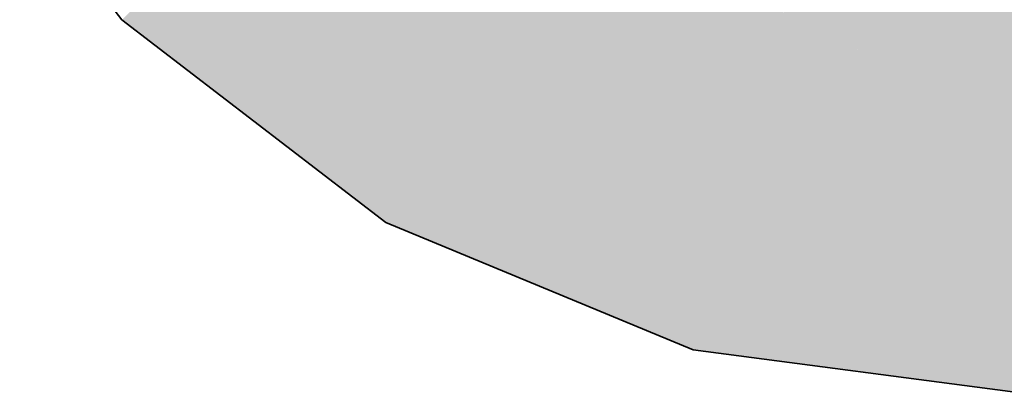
# Model space of a CAD drawing. Extents: x -350 to 540, y -53 to 541.
# Tile 515 of 569: x 301.783 to 304.101, y 207.312 to 208.191. Entities that reach past the tile are written whole.
import ezdxf

# ---------------------------------------------------------------- set-up
doc = ezdxf.new("R2010")
doc.units = 0
doc.layers.get('0').update_dxf_attribs({"lineweight": 35})
doc.layers.add('L_Bauteil', color=7, linetype='Continuous', lineweight=35, true_color=0xababab)
doc.layers.add('L_Bauteil-Shading', color=7, linetype='Continuous', lineweight=35, true_color=0xababab)

# ---------------------------------------------------------------- blocks, each defined once
blk = doc.blocks.new('3D-Ansicht-A06HSWBANL', base_point=(172.3963, 139.9809))
at = {"layer": 'L_Bauteil-Shading', "color": 254, "true_color": 0xcccccc}
for points in [[(302.024, 208.1911), (302.6453, 207.7143), (302.6563, 208.8235), (302.7281, 208.7075)], [(302.7281, 208.7075), (302.6453, 207.7143), (302.982, 208.2975)], [(302.982, 208.2975), (303.3031, 207.779), (303.0698, 208.4496), (303.2097, 208.2961)], [(303.5152, 207.961), (303.5618, 208.1348), (303.2097, 208.2961), (303.1879, 208.4172)], [(303.5815, 208.2082), (303.6466, 208.1758), (303.6328, 208.3999), (303.7527, 208.1456)], [(304.1453, 208.0339), (304.1453, 208.3324), (303.7527, 208.1456), (303.6328, 208.3999)], [(303.2386, 208.3789), (303.5618, 208.1348), (303.5815, 208.2082)], [(302.6453, 207.7143), (303.3688, 207.4146), (302.982, 208.2975), (303.3031, 207.779)], [(303.2097, 208.2961), (303.3031, 207.779), (303.5152, 207.961), (303.4171, 207.5948)], [(303.5618, 208.1348), (303.866, 207.9052), (303.5815, 208.2082), (303.7666, 208.116)], [(303.6466, 208.1758), (303.7666, 208.116), (303.7527, 208.1456)], [(303.5152, 207.961), (303.866, 207.9052), (303.5618, 208.1348)], [(304.1453, 207.9274), (304.1453, 208.0339), (303.7666, 208.116), (303.7527, 208.1456)], [(303.7666, 208.116), (303.866, 207.9052), (304.1453, 207.9274), (304.1453, 207.6942)], [(303.4171, 207.5948), (303.5428, 207.3917), (303.5152, 207.961), (304.1012, 207.3182)], [(303.5152, 207.961), (304.1012, 207.3182), (303.866, 207.9052), (304.1453, 207.3124)], [(303.866, 207.9052), (304.1453, 207.3124), (304.1453, 207.6942)], [(303.3031, 207.779), (303.3688, 207.4146), (303.4171, 207.5948)], [(303.3688, 207.4146), (303.5428, 207.3917), (303.4171, 207.5948)]]:
    blk.add_solid(points, dxfattribs=at)
blk = doc.blocks.new('CA_200x500_50-A06HSWUUNL', base_point=(301.1453, 207.3124))
at = {"color": 254, "linetype": 'ByBlock', "lineweight": -2, "ltscale": 0.35, "true_color": 0xcccccc}
for p, q in [((301.5472, 208.8124), (302.024, 208.1911)), ((302.024, 208.1911), (302.6453, 207.7143)), ((302.6453, 207.7143), (303.3688, 207.4146)), ((303.3688, 207.4146), (304.1453, 207.3124))]:
    blk.add_line(p, q, dxfattribs=at)

msp = doc.modelspace()

# ---------------------------------------------------------------- block references
msp.add_blockref('3D-Ansicht-A06HSWBANL', (172.3963, 139.9809))
at = {"layer": 'L_Bauteil', "ltscale": 0.35}
msp.add_blockref('CA_200x500_50-A06HSWUUNL', (301.1453, 207.3124), dxfattribs=at)

doc.saveas('drawing.dxf')
